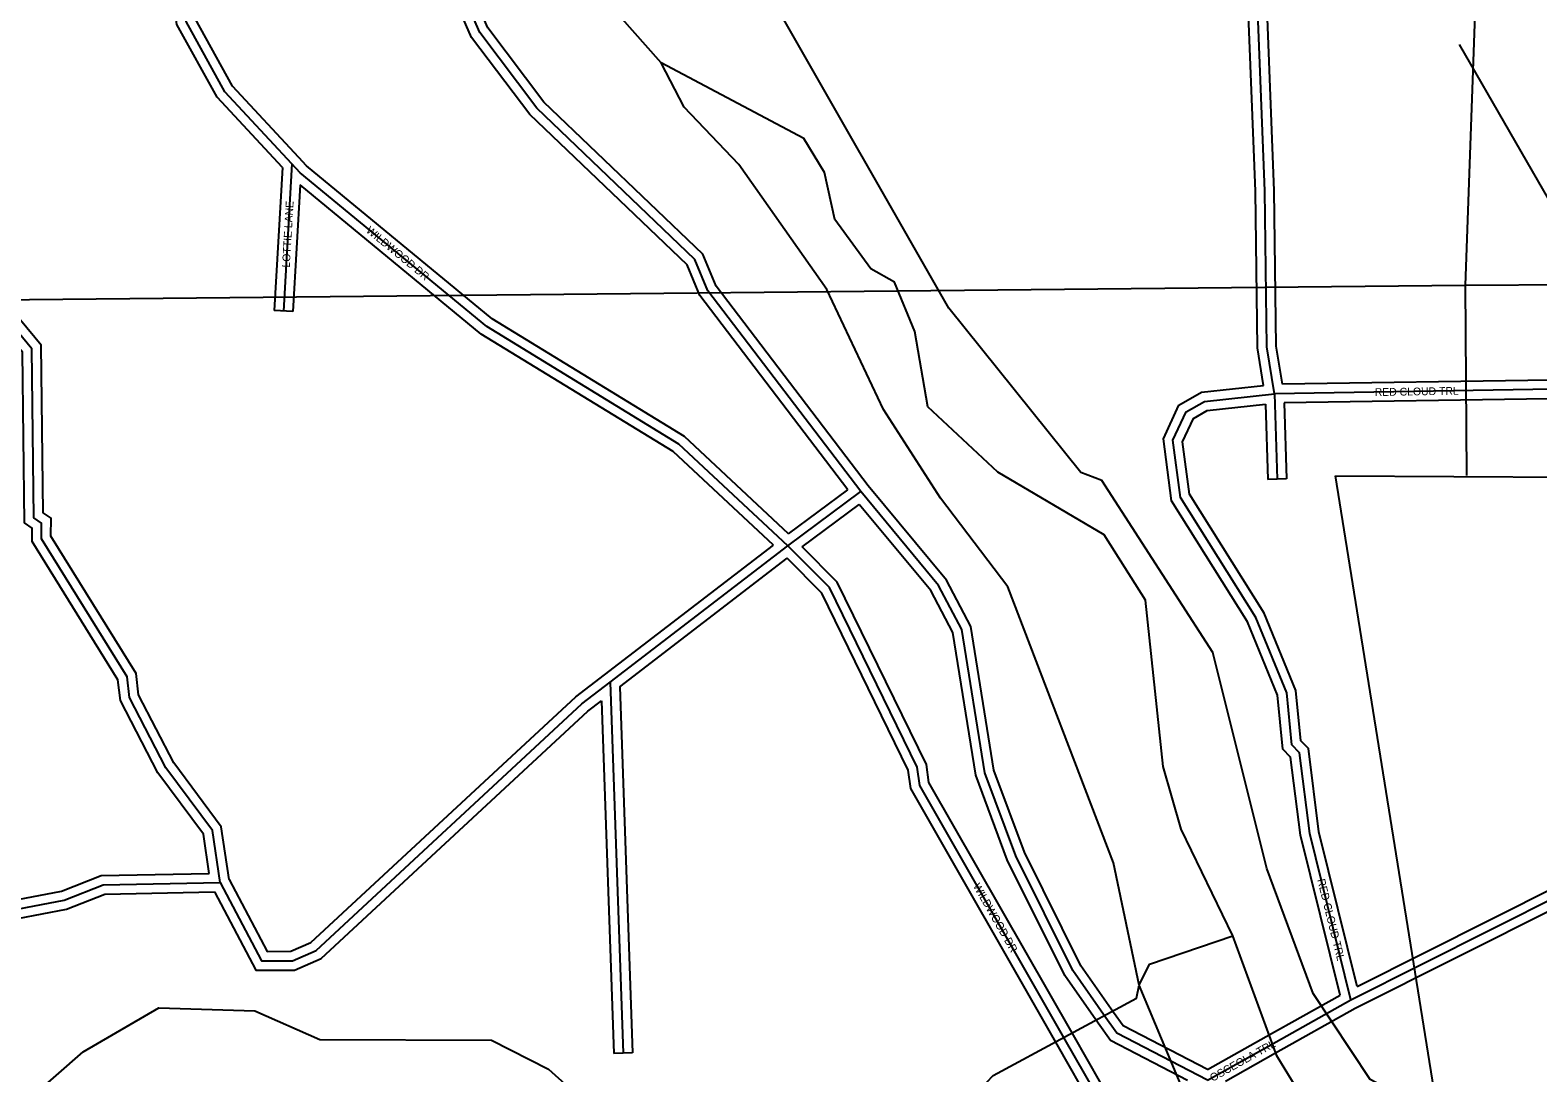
# Model space of a CAD drawing. Extents: x 418523 to 616617, y 1878279 to 2196743.
# Drawn here: x 542543 to 547376, y 1995501 to 1998843 of the extents above; entities that cross this region are included whole.
import ezdxf

# ---------------------------------------------------------------- set-up
doc = ezdxf.new("R2010")
doc.units = 0
for name, color, linetype in [('Level 1', 7, 'Continuous'), ('Level 31', 7, 'Continuous'), ('Level 32', 7, 'Continuous'), ('Level 34', 7, 'Continuous'), ('Level 5', 7, 'Continuous'), ('Level 7', 7, 'Continuous')]:
    doc.layers.add(name, color=color, linetype=linetype)

msp = doc.modelspace()

# ---------------------------------------------------------------- linework, layer by layer
at = {"layer": 'Level 1'}
for p, q in [((547328.228, 2003288.463), (547143.734, 1998025.396)), ((547143.734, 1998025.396), (552680.596, 1998072.354)), ((541945.024, 1997973.647), (547143.734, 1998025.396)), ((547143.734, 1998025.396), (547148.068, 1997415.906)), ((546727.857, 1997414.894), (549987.409, 1997393.258)), ((547111.499, 1995022.039), (546727.857, 1997414.894))]:
    msp.add_line(p, q, dxfattribs=at)
at = {"layer": 'Level 31'}
for p, q in [((543382.043, 1998414.369), (543354.592, 1997942.786)), ((547424.124, 1997691.927), (546532.079, 1997677.856)), ((546532.079, 1997677.856), (546540.457, 1997403.995)), ((544972.052, 1997190.16), (545205.968, 1997364.371)), ((544402.786, 1996752.953), (544972.052, 1997190.16)), ((544402.786, 1996752.953), (544444.199, 1995564.388)), ((546777.117, 1995734.82), (547453.265, 1996074.648)), ((546520.458, 1995591.213), (546777.117, 1995734.82)), ((546025.574, 1995319.952), (545861.215, 1995607.01)), ((546317.797, 1995477.631), (546520.458, 1995591.213))]:
    msp.add_line(p, q, dxfattribs=at)
for points in [[(545205.968, 1997364.371), (544715.776, 1998007.718), (544674.224, 1998107.851), (544167.079, 1998592.701), (543984.223, 1998835.094), (543893.222, 1999043.75), (543760.264, 1999219.077), (543719.032, 1999319.211), (543436.113, 1999603.371), (543336.889, 1999920.425), (543162.683, 2000187.888), (543047.181, 2000571.543), (542939.042, 2000771.89)], [(546532.079, 1997677.856), (546507.475, 1997827.757), (546500.726, 1998328.173), (546461.565, 1999336.718), (546361.959, 1999429.022), (546103.669, 1999579.626), (545996.044, 1999746.505), (545713.161, 2000047.376), (545309.281, 2000703.91)], [(543382.043, 1998414.369), (543166.814, 1998645.592), (543042.574, 1998871.081), (543001.695, 1999187.956), (542976.722, 1999212.761), (542947.012, 2000580.216), (542963.894, 2000605.256), (542955.512, 2000663.468)], [(543151.719, 1996111.293), (543127.18, 1996277.926), (542977.804, 1996478.399), (542861.485, 1996703.864), (542853.448, 1996770.801), (542579.564, 1997213.133), (542579.72, 1997263.317), (542554.721, 1997280.123), (542547.837, 1997821.998), (542423.048, 1997972.213), (542165.262, 1998181.391), (541600.088, 1998858.107), (541451.174, 1999200.414), (541352.018, 1999534.201), (541152.771, 1999901.395), (541020.222, 2000201.832), (541004.15, 2000435.352), (541029.669, 2000585.464)], [(544972.052, 1997190.16), (544622.642, 1997516.333), (544006.713, 1997893.146), (543407.959, 1998386.288), (543382.043, 1998414.369)], [(546777.117, 1995734.82), (546645.203, 1996268.701), (546612.359, 1996526.998), (546587.384, 1996552.165), (546571.392, 1996719.131), (546471.908, 1996960.9), (546231.106, 1997345.281), (546206.604, 1997528.64), (546248.734, 1997620.156), (546307.181, 1997653.436), (546532.079, 1997677.856)], [(545991.763, 1995677.531), (545885.349, 1995828.77), (545702.843, 1996196.251), (545603.439, 1996463.112), (545529.666, 1996921.91), (545455.255, 1997063.598), (545205.968, 1997364.371)], [(545861.215, 1995607.01), (545394.972, 1996421.921), (545386.904, 1996480.496), (545105.149, 1997056.293), (544972.052, 1997190.16)], [(543151.719, 1996111.293), (543284.454, 1995860.686), (543384.346, 1995860.743), (543459.604, 1995893.605), (544311.881, 1996683.408), (544402.786, 1996752.953)], [(541850.282, 1995806.218), (542259.269, 1995980.229), (542651.454, 1996054.29), (542776.55, 1996104.087), (543151.719, 1996111.293)], [(546317.797, 1995477.631), (546026.498, 1995628.332), (545991.763, 1995677.531)]]:
    msp.add_lwpolyline(points, dxfattribs=at)
at = {"layer": 'Level 32'}
for p, q in [((543351.348, 1998403.312), (543324.642, 1997944.53)), ((543408.188, 1998347.232), (543384.543, 1997941.043)), ((543384.543, 1997941.043), (543324.642, 1997944.53)), ((547416.3, 1997721.806), (546557.491, 1997708.26)), ((546503.084, 1997644.529), (546510.47, 1997403.077)), ((547410.832, 1997661.712), (546562.998, 1997648.337)), ((546562.998, 1997648.338), (546570.444, 1997404.912)), ((546570.444, 1997404.912), (546510.47, 1997403.077)), ((544974.218, 1997229.178), (545163.724, 1997370.314)), ((545017.728, 1997186.77), (545201.045, 1997323.297)), ((544384.513, 1996776.746), (544925.701, 1997192.388)), ((544433.307, 1996738.566), (544969.39, 1997150.286)), ((544433.307, 1996738.564), (544474.183, 1995565.432)), ((544374.829, 1996693.791), (544414.218, 1995563.344)), ((546797.228, 1995778.502), (547441.044, 1996102.081)), ((546791.185, 1995708.311), (547440.152, 1996034.478)), ((546505.809, 1995617.393), (546742.506, 1995749.83)), ((546535.107, 1995565.031), (546791.185, 1995708.312)), ((546037.073, 1995360.246), (545887.25, 1995621.916)), ((546317.228, 1995511.703), (546505.79, 1995617.383)), ((544474.183, 1995565.432), (544414.218, 1995563.344)), ((545999.306, 1995305.451), (545835.18, 1995592.102)), ((546374.517, 1995475.027), (546535.126, 1995565.041))]:
    msp.add_line(p, q, dxfattribs=at)
for points in [[(545229.459, 1997383.041), (544741.996, 1998022.807), (544699.516, 1998125.176), (544189.567, 1998612.707), (544010.306, 1998850.334), (543919.29, 1999059.025), (543786.522, 1999234.101), (543744.502, 1999336.15), (543462.552, 1999619.337), (543364.284, 1999933.331), (543190.17, 2000200.656), (543075.029, 2000583.111), (542968.011, 2000781.381)], [(546497.344, 1997704.26), (546477.508, 1997825.111), (546470.733, 1998327.388), (546432.069, 1999323.151), (546343.992, 1999404.771), (546082.351, 1999557.328), (545972.314, 1999727.946), (545689.209, 2000029.052), (545292.712, 2000673.589)], [(546557.491, 1997708.261), (546537.443, 1997830.403), (546530.719, 1998328.957), (546491.062, 1999350.286), (546379.927, 1999453.274), (546124.988, 1999601.923), (546019.774, 1999765.063), (545737.112, 2000065.699), (545362.329, 2000674.934)], [(543351.348, 1998403.312), (543142.328, 1998627.866), (543013.549, 1998861.593), (542973.256, 1999173.918), (542946.991, 1999200.008), (542916.811, 2000589.088), (542932.55, 2000612.433), (542929.677, 2000632.396)], [(543404.002, 1998434.81), (543191.299, 1998663.318), (543071.599, 1998880.569), (543030.134, 1999201.993), (543006.452, 1999225.516), (542977.213, 2000571.344), (542997.197, 2000600.987)], [(545163.723, 1997370.314), (544689.557, 1997992.628), (544648.932, 1998090.525), (544144.591, 1998572.694), (543958.14, 1998819.854), (543867.154, 1999028.476), (543734.006, 1999204.053), (543693.563, 1999302.272), (543409.674, 1999587.406), (543309.492, 1999907.517), (543135.196, 2000175.12), (543019.333, 2000559.976), (542997.197, 2000600.987)], [(543117.075, 1996140.634), (543098.602, 1996266.068), (542952.274, 1996462.451), (542832.344, 1996694.916), (542824.451, 1996760.644), (542549.538, 1997204.64), (542549.67, 1997247.369), (542524.923, 1997264.006), (542517.974, 1997810.997), (542401.855, 1997950.775), (542144.1, 1998159.928), (541574.297, 1998842.186), (541422.935, 1999190.121), (541324.153, 1999522.65), (541125.818, 1999888.165), (540990.653, 2000194.53), (540973.975, 2000436.858), (540994.178, 2000555.691)], [(543180.649, 1996120.771), (543155.758, 1996289.782), (543003.334, 1996494.346), (542890.628, 1996712.811), (542882.444, 1996780.96), (542609.592, 1997221.626), (542609.771, 1997279.266), (542584.52, 1997296.241), (542577.699, 1997832.998), (542444.24, 1997993.651), (542186.424, 1998202.855), (541625.878, 1998874.028), (541479.413, 1999210.707), (541379.884, 1999545.751), (541179.725, 1999914.626), (541049.791, 2000209.135), (541034.324, 2000433.847), (541055.172, 2000556.47)], [(544974.218, 1997229.178), (544640.891, 1997540.338), (544024.163, 1997917.641), (543428.614, 1998408.141), (543404.089, 1998434.716)], [(544925.701, 1997192.388), (544604.393, 1997492.328), (543989.263, 1997868.652), (543408.188, 1998347.232)], [(546742.506, 1995749.831), (546615.661, 1996263.192), (546583.884, 1996513.101), (546558.541, 1996538.638), (546541.953, 1996711.836), (546445.132, 1996947.13), (546202.23, 1997334.864), (546175.715, 1997533.286), (546225.514, 1997641.456), (546297.749, 1997682.589), (546497.344, 1997704.26)], [(546797.228, 1995778.502), (546674.744, 1996274.21), (546640.834, 1996540.894), (546616.225, 1996565.691), (546600.83, 1996726.427), (546498.683, 1996974.669), (546259.981, 1997355.698), (546237.492, 1997523.993), (546271.955, 1997598.855), (546316.613, 1997624.283), (546503.084, 1997644.529)], [(546016.299, 1995694.795), (545911.2, 1995844.163), (545730.409, 1996208.191), (545632.588, 1996470.805), (545558.507, 1996931.516), (545480.357, 1997080.326), (545229.459, 1997383.042)], [(545967.227, 1995660.266), (545859.496, 1995813.376), (545675.276, 1996184.311), (545574.29, 1996455.421), (545500.824, 1996912.305), (545430.154, 1997046.871), (545201.046, 1997323.297)], [(545835.175, 1995592.111), (545366.045, 1996412.069), (545357.841, 1996471.633), (545080.379, 1997038.656), (544969.391, 1997150.286)], [(545887.254, 1995621.908), (545423.899, 1996431.774), (545415.968, 1996489.357), (545129.918, 1997073.931), (545017.728, 1997186.77)], [(543180.649, 1996120.771), (543302.508, 1995890.697), (543378.074, 1995890.741), (543442.94, 1995919.064), (544292.528, 1996706.375), (544384.557, 1996776.781)], [(543133.846, 1996080.943), (543266.401, 1995830.676), (543390.619, 1995830.746), (543476.267, 1995868.145), (544331.234, 1996660.441), (544374.829, 1996693.791)], [(541879.499, 1995851.251), (542250.511, 1996009.106), (542643.044, 1996083.233), (542770.522, 1996133.978), (543117.075, 1996140.634)], [(541877.145, 1995785.043), (542268.026, 1995951.351), (542659.863, 1996025.346), (542782.579, 1996074.197), (543133.846, 1996080.943)], [(546317.229, 1995511.703), (546046.784, 1995651.615), (546016.27, 1995694.834)], [(546253.585, 1995477.072), (546006.212, 1995605.05), (545967.255, 1995660.227)]]:
    msp.add_lwpolyline(points, dxfattribs=at)
at = {"layer": 'Level 5'}
msp.add_line((544565.379, 1998738.567), (544432.453, 1998889.079), dxfattribs=at)
for points in [[(548944.4, 1994331.119), (548870.323, 1994623.125), (548854.528, 1994889.951), (548622.058, 1995182.475), (548580.734, 1995299.317), (548539.999, 1995591.213), (548432.312, 1995799.987), (548407.888, 1995983.481), (548209.096, 1996384.248), (548118.797, 1996818.037), (548010.981, 1996985.12), (547936.834, 1997260.445), (547787.567, 1997502.699), (547738.103, 1997677.922), (547597.095, 1997895.126), (547448.155, 1998237.401), (547124.828, 1998796.991)], [(546398.671, 1995939.935), (546233.051, 1996282.281), (546175.346, 1996482.555), (546118.695, 1997016.246), (545985.999, 1997225.08), (545644.857, 1997426.26), (545420.458, 1997635.422), (545379.533, 1997877.307), (545313.359, 1998035.89), (545238.466, 1998077.84), (545122.28, 1998236.592), (545089.417, 1998386.746), (545023.094, 1998495.347), (544565.379, 1998738.567)], [(546098.037, 1995782.527), (546131.606, 1995849.119), (546398.671, 1995939.935)], [(547703.852, 1994810.315), (547520.547, 1994844.243), (547429.114, 1994927.904), (547404.004, 1994894.653), (547212.269, 1994895.281), (547162.317, 1994920.451), (546978.854, 1994896.027), (546853.999, 1994963.117), (546829.575, 1995138.271), (546704.662, 1995180.351), (546671.839, 1995338.834), (546539.141, 1995556.007), (546398.671, 1995939.935)], [(541797.106, 1993403.886), (541799.364, 1994095.803), (541749.632, 1994187.665), (541767.545, 1994571.074), (541859.934, 1994787.53), (542018.874, 1994962.096), (542712.76, 1995568.399), (542954.964, 1995709.336), (543263.411, 1995700.019), (543471.498, 1995607.63), (544021.69, 1995605.826), (544204.797, 1995513.546), (544445.866, 1995296.015), (544720.386, 1995111.734), (544870.399, 1995102.906), (545195.716, 1995168.551), (545488.08, 1995342.659), (545630.281, 1995492.264), (546089.568, 1995740.876), (546098.037, 1995782.527)]]:
    msp.add_lwpolyline(points, dxfattribs=at)
at = {"layer": 'Level 7'}
for points in [[(547703.852, 1994810.315), (547662.629, 1994960.497), (547504.792, 1995127.75), (546839.029, 1995480.03), (546656.51, 1995755.723), (546507.73, 1996156.361), (546334.914, 1996848.825), (545978.215, 1997400.173), (545911.624, 1997425.413), (545488.164, 1997951.971), (544924.454, 1998937.496), (544858.359, 1999112.76), (544634.248, 1999421.954), (544210.57, 1999873.49), (543994.73, 2000157.613), (543887.014, 2000366.377), (543779.685, 2000683.523), (543664.873, 2001275.766), (543623.291, 2001300.906), (543566.6, 2001817.957)], [(546098.037, 1995782.527), (546015.948, 1996174.596), (545677.024, 1997059.361), (545461.194, 1997343.486), (545278.705, 1997627.54), (545096.554, 1998011.606), (544814.39, 1998412.662), (544639.943, 1998596.625), (544565.379, 1998738.567)], [(548100.729, 1993800.306), (548009.196, 1993850.656), (547976.144, 1993942.448), (547452.553, 1994444.333), (547119.691, 1994628.813), (546803.232, 1994729.861), (546578.833, 1994938.983), (546255.217, 1995406.871), (546098.037, 1995782.527)]]:
    msp.add_lwpolyline(points, dxfattribs=at)

# ---------------------------------------------------------------- texts
at = {"layer": 'Level 34'}
for s, height, rotation, p in [('LOTTIE LANE', 25, 86.667553, (543375.193, 1998081.637)), ('WILDWOOD DR', 25, 320.523819, (543617.701, 1998197.348)), ('RED CLOUD TRL', 25, 0.902994, (546853.588, 1997670.427)), ('WILDWOOD DR', 25, 299.774633, (545564.692, 1996100.115)), ('RED CLOUD TRL', 25, 283.877953, (546669.109, 1996119.846)), ('OSCEOLA TRL', 24.99916, 29.267833, (546333.749, 1995472.246))]:
    msp.add_text(s, height=height, rotation=rotation, dxfattribs=at).set_placement(p)

doc.saveas('drawing.dxf')
